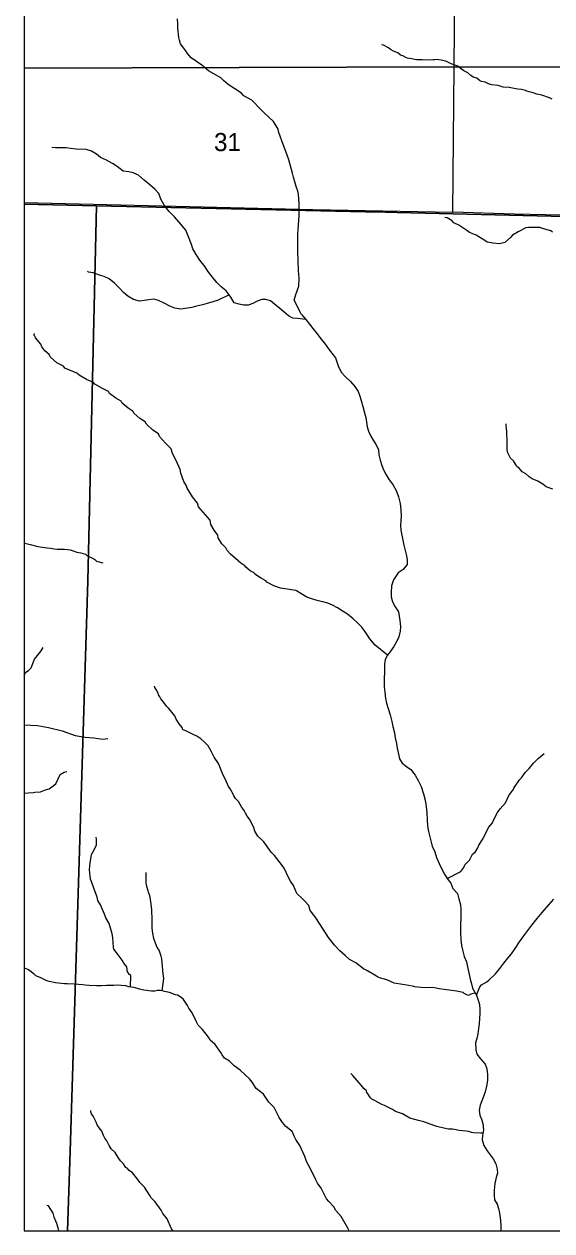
# Model space of a CAD drawing. Extents: x -10 to 158, y 8 to 33.
# Drawn here: x -9.791 to -8.573, y 16.018 to 18.808 of the extents above; entities that cross this region are included whole.
import ezdxf

# ---------------------------------------------------------------- set-up
doc = ezdxf.new("R2010")
doc.units = 0
for name, color, linetype in [('GM_X_Corporation', 7, 'Continuous'), ('GM_X_Minor_River', 7, 'Continuous'), ('GM_X_Section_Text', 7, 'Continuous')]:
    doc.layers.add(name, color=color, linetype=linetype)

msp = doc.modelspace()

# ---------------------------------------------------------------- linework, layer by layer
at = {"layer": 'GM_X_Corporation'}
for points in [[(-9.7914, 22.7162), (-9.7914, 16.0183), (-2.9914, 16.0183), (-2.9914, 19.1544)], [(-9.7914, 22.7162), (-9.7914, 18.392), (-9.6242, 18.3881), (-9.0027, 18.3743), (-8.9838, 18.3739), (-8.93, 18.3728), (-7.7325, 18.3437), (-7.5205, 18.3416), (-6.9708, 18.3249), (-6.1191, 18.3027), (-6.0053, 18.2999), (-5.6789, 18.2975), (-5.6625, 19.6663)], [(-5.6625, 19.6663), (-5.6789, 18.2975), (-6.0053, 18.2999), (-6.1191, 18.3027), (-6.9708, 18.3249), (-7.5205, 18.3416), (-7.7325, 18.3437), (-8.93, 18.3728), (-8.9838, 18.3739), (-9.0027, 18.3743), (-9.6242, 18.3881), (-9.6444, 17.5212), (-9.6604, 16.9971), (-9.6851, 16.2018), (-9.6914, 16.0183), (-3.6338, 16.0183), (-3.6311, 16.2195), (-3.6167, 17.6595), (-3.6057, 18.5118), (-3.613, 18.695), (-3.6159, 19.0246)]]:
    msp.add_lwpolyline(points, dxfattribs=at)
for points in [[(-9.7914, 19.7535), (-9.7914, 18.7059), (-8.7982, 18.7092), (-8.7894, 19.7325)], [(-8.7894, 19.7325), (-7.7305, 19.7203), (-7.753, 18.706), (-8.7982, 18.7092)], [(-9.7914, 18.7059), (-9.7914, 18.396), (-9.5368, 18.3895), (-9.1245, 18.3798), (-8.8015, 18.3735), (-8.7982, 18.7092)], [(-8.7982, 18.7092), (-7.753, 18.706), (-7.7617, 18.3482), (-8.1572, 18.3575), (-8.6592, 18.3688), (-8.8015, 18.3735)], [(-9.7914, 18.392), (-9.7914, 16.0183), (-9.6914, 16.0183), (-9.6851, 16.2018), (-9.6604, 16.9971), (-9.6444, 17.5212), (-9.6242, 18.3881)]]:
    msp.add_lwpolyline(points, close=True, dxfattribs=at)
at = {"layer": 'GM_X_Minor_River'}
for points in [[(-9.1507, 18.1366), (-9.1678, 18.1696), (-9.1638, 18.1826), (-9.1569, 18.202), (-9.1565, 18.2207), (-9.1574, 18.2301), (-9.1579, 18.2374), (-9.1588, 18.2624), (-9.1595, 18.281), (-9.1595, 18.3076), (-9.159, 18.3225), (-9.1588, 18.3335), (-9.1563, 18.3647), (-9.1562, 18.3761), (-9.1561, 18.3924), (-9.158, 18.4152), (-9.1592, 18.422), (-9.1632, 18.4326), (-9.1697, 18.4541), (-9.1713, 18.4632), (-9.1798, 18.4943), (-9.1846, 18.5071), (-9.193, 18.5294), (-9.2029, 18.5573), (-9.205, 18.5649), (-9.2159, 18.583), (-9.2368, 18.6032), (-9.2449, 18.6103), (-9.2657, 18.6323), (-9.2838, 18.6419), (-9.2892, 18.6487), (-9.3199, 18.6687), (-9.3311, 18.678), (-9.3369, 18.6837), (-9.3656, 18.6999), (-9.3756, 18.7085), (-9.381, 18.7134), (-9.406, 18.7304), (-9.4141, 18.7398), (-9.4177, 18.7462), (-9.4301, 18.7624), (-9.4325, 18.7707), (-9.4338, 18.7771), (-9.4368, 18.7983), (-9.4366, 18.8078), (-9.4372, 18.82)], [(-8.5719, 18.6349), (-8.578, 18.6378), (-8.5955, 18.6436), (-8.6073, 18.6457), (-8.6161, 18.649), (-8.6249, 18.6512), (-8.6303, 18.653), (-8.6333, 18.6545), (-8.6428, 18.6566), (-8.6516, 18.6576), (-8.6562, 18.6583), (-8.6714, 18.6611), (-8.6851, 18.6624), (-8.6969, 18.666), (-8.7114, 18.668), (-8.7186, 18.6698), (-8.7266, 18.6735), (-8.7354, 18.6756), (-8.74, 18.6778), (-8.7462, 18.6827), (-8.7546, 18.6856), (-8.7599, 18.6893), (-8.7669, 18.6957), (-8.7757, 18.7001), (-8.7815, 18.7038), (-8.7895, 18.7105), (-8.801, 18.7145), (-8.8083, 18.7178), (-8.8178, 18.7226), (-8.8285, 18.7243), (-8.8338, 18.7254), (-8.8369, 18.7261), (-8.843, 18.7256), (-8.8467, 18.7252), (-8.8615, 18.725), (-8.8722, 18.7255), (-8.8855, 18.7257), (-8.8927, 18.7267), (-8.8965, 18.7278), (-8.9057, 18.7296), (-8.9102, 18.7306), (-8.9171, 18.7347), (-8.9221, 18.7365), (-8.9283, 18.7418), (-8.9382, 18.7458), (-8.9455, 18.7495), (-8.9497, 18.7528), (-8.9616, 18.7595), (-8.9662, 18.7602)], [(-9.3141, 18.1768), (-9.3178, 18.1821), (-9.3251, 18.1918), (-9.3362, 18.2009), (-9.3461, 18.2104), (-9.3592, 18.2268), (-9.3669, 18.2366), (-9.3737, 18.2467), (-9.3857, 18.262), (-9.394, 18.2752), (-9.4015, 18.2888), (-9.405, 18.2984), (-9.4116, 18.3165), (-9.4182, 18.3319), (-9.4339, 18.3507), (-9.4445, 18.3625), (-9.4562, 18.375), (-9.4679, 18.3895), (-9.4754, 18.4031), (-9.4806, 18.4166), (-9.4898, 18.4264), (-9.5012, 18.4363), (-9.5141, 18.4474), (-9.5274, 18.4589), (-9.5394, 18.4646), (-9.5499, 18.4665), (-9.5628, 18.4681), (-9.5769, 18.4785), (-9.5873, 18.4857), (-9.601, 18.4938), (-9.6149, 18.5), (-9.6245, 18.5072), (-9.636, 18.5144), (-9.6481, 18.5182), (-9.6712, 18.5191), (-9.6844, 18.5207), (-9.6943, 18.5222), (-9.7068, 18.5218), (-9.719, 18.5219), (-9.7277, 18.523)], [(-8.5715, 18.3271), (-8.5753, 18.3301), (-8.5887, 18.3341), (-8.6005, 18.3377), (-8.6168, 18.3382), (-8.6267, 18.3381), (-8.6328, 18.3368), (-8.6501, 18.3282), (-8.6632, 18.3204), (-8.6681, 18.3146), (-8.6815, 18.3034), (-8.6902, 18.301), (-8.6936, 18.3001), (-8.7081, 18.3018), (-8.7218, 18.3043), (-8.7272, 18.308), (-8.7471, 18.3198), (-8.7632, 18.326), (-8.7693, 18.3309), (-8.7874, 18.3431), (-8.7992, 18.349), (-8.8031, 18.3531), (-8.8142, 18.3602), (-8.8196, 18.3609)], [(-9.3178, 18.1821), (-9.343, 18.1696), (-9.3556, 18.1659), (-9.3687, 18.1622), (-9.3795, 18.1588), (-9.3932, 18.1558), (-9.4044, 18.1528), (-9.4292, 18.1491), (-9.4432, 18.1512), (-9.4552, 18.1558), (-9.4678, 18.1631), (-9.4809, 18.1692), (-9.4922, 18.1719), (-9.5033, 18.1704), (-9.514, 18.1689), (-9.5251, 18.1677), (-9.5386, 18.1716), (-9.5516, 18.1789), (-9.562, 18.1877), (-9.5715, 18.1979), (-9.5829, 18.2093), (-9.5951, 18.2189), (-9.6067, 18.2242), (-9.6176, 18.2276), (-9.6318, 18.2327), (-9.6428, 18.2346), (-9.6454, 18.237)], [(-9.1405, 18.1252), (-9.1602, 18.1278), (-9.1708, 18.1286), (-9.1805, 18.1339), (-9.1915, 18.143), (-9.2011, 18.1509), (-9.213, 18.1609), (-9.2226, 18.1684), (-9.2331, 18.1715), (-9.2426, 18.1714), (-9.253, 18.1672), (-9.2634, 18.1623), (-9.2742, 18.1585), (-9.2845, 18.1585), (-9.295, 18.1603), (-9.306, 18.1634), (-9.3141, 18.1768)], [(-9.1507, 18.1366), (-9.1405, 18.1252), (-9.1321, 18.1147), (-9.1249, 18.1045), (-9.1147, 18.0924), (-9.1059, 18.0807), (-9.098, 18.0701), (-9.0885, 18.0573), (-9.0809, 18.0475), (-9.0725, 18.0366), (-9.0688, 18.025), (-9.0653, 18.0154), (-9.0585, 18.003), (-9.0501, 17.9932), (-9.0376, 17.9817), (-9.0277, 17.9704), (-9.0198, 17.9587), (-9.0164, 17.9483), (-9.0133, 17.9379), (-9.0089, 17.9237), (-9.0052, 17.9092), (-9.0025, 17.8988), (-9.001, 17.8881), (-8.9991, 17.877), (-8.996, 17.8667), (-8.9907, 17.8558), (-8.985, 17.8461), (-8.9781, 17.8356), (-8.9732, 17.8237), (-8.9721, 17.8122), (-8.9695, 17.7996), (-8.9654, 17.788), (-8.9612, 17.7776), (-8.9551, 17.7664), (-8.9487, 17.7548), (-8.9399, 17.7438), (-8.9314, 17.7283), (-8.9269, 17.7152), (-8.9232, 17.6999), (-8.9211, 17.685), (-8.9209, 17.6702), (-8.9212, 17.6607), (-8.922, 17.6489), (-8.9212, 17.6383), (-8.919, 17.6264), (-8.9171, 17.6149), (-8.9148, 17.6038), (-8.9111, 17.5908), (-8.9085, 17.5789), (-8.9069, 17.5686), (-8.9069, 17.5587), (-8.9164, 17.5476), (-8.9273, 17.5393), (-8.9385, 17.5233), (-8.9432, 17.5098), (-8.9438, 17.4939), (-8.9437, 17.484), (-8.9407, 17.4721), (-8.9343, 17.4612), (-8.9271, 17.4492), (-8.9236, 17.4297), (-8.9226, 17.4156), (-8.9233, 17.4046), (-8.9264, 17.3918), (-8.9306, 17.3817), (-8.9375, 17.369), (-8.9451, 17.3586), (-8.9519, 17.349), (-8.9579, 17.339), (-8.9595, 17.328), (-8.9595, 17.3166), (-8.9601, 17.2881), (-8.9597, 17.2763), (-8.9587, 17.2637), (-8.9565, 17.2492), (-8.9542, 17.2385), (-8.9509, 17.2258), (-8.9464, 17.2116), (-8.9424, 17.1959), (-8.9402, 17.184), (-8.9361, 17.1698), (-8.9342, 17.1583), (-8.9317, 17.1446), (-8.9298, 17.1339), (-8.9279, 17.1239), (-8.9242, 17.1097), (-8.9185, 17.0993), (-8.9081, 17.0917), (-8.8985, 17.0845), (-8.8883, 17.072), (-8.8811, 17.0595), (-8.8748, 17.0453), (-8.8693, 17.0283), (-8.8656, 17.0138), (-8.8631, 16.9996), (-8.8617, 16.9844), (-8.8607, 16.9695), (-8.8597, 16.9543), (-8.8579, 16.9413), (-8.8539, 16.9263), (-8.8488, 16.9075)], [(-9.164, 17.499), (-9.1992, 17.5037), (-9.2145, 17.5092), (-9.2306, 17.5176), (-9.2333, 17.5214), (-9.2459, 17.5277), (-9.2586, 17.5366), (-9.2605, 17.5396), (-9.2694, 17.5444), (-9.2797, 17.5526), (-9.2817, 17.5556), (-9.2913, 17.5615), (-9.3036, 17.5724), (-9.3152, 17.5828), (-9.3229, 17.5911), (-9.3253, 17.5971), (-9.335, 17.6064), (-9.3432, 17.6208), (-9.3444, 17.6268), (-9.3522, 17.6381), (-9.36, 17.6509), (-9.3621, 17.6611), (-9.3884, 17.6919), (-9.3909, 17.7009), (-9.4029, 17.7152), (-9.4146, 17.7352), (-9.4162, 17.7408), (-9.4225, 17.751), (-9.4293, 17.7699), (-9.4309, 17.7782), (-9.4376, 17.7926), (-9.4494, 17.8175), (-9.4519, 17.8265), (-9.4646, 17.8389), (-9.4789, 17.855), (-9.4813, 17.8606), (-9.494, 17.8692), (-9.509, 17.8834), (-9.5118, 17.8883), (-9.5241, 17.8965), (-9.5379, 17.9084), (-9.5399, 17.9125), (-9.5514, 17.92), (-9.5653, 17.9315), (-9.5676, 17.9361), (-9.5795, 17.9431), (-9.5945, 17.9542), (-9.5969, 17.9584), (-9.6107, 17.9654), (-9.6283, 17.9758), (-9.6314, 17.9799), (-9.6475, 17.9865), (-9.664, 17.9965), (-9.6697, 18.0009), (-9.6973, 18.013), (-9.7004, 18.0172), (-9.7157, 18.0249), (-9.7315, 18.0391), (-9.7339, 18.044), (-9.7435, 18.053), (-9.7509, 18.062), (-9.7525, 18.068), (-9.7653, 18.0827), (-9.7661, 18.0857), (-9.7681, 18.0883), (-9.7685, 18.0917), (-9.7687, 18.0929)], [(-8.5707, 17.7328), (-8.586, 17.7387), (-8.5937, 17.7443), (-8.6048, 17.7517), (-8.6182, 17.7568), (-8.6247, 17.7616), (-8.6324, 17.7684), (-8.6409, 17.7728), (-8.6443, 17.7765), (-8.6482, 17.7818), (-8.6532, 17.7855), (-8.6564, 17.7904), (-8.6614, 17.7987), (-8.6684, 17.8047), (-8.6715, 17.8107), (-8.6747, 17.8171), (-8.6759, 17.8243), (-8.6762, 17.8399), (-8.6759, 17.8444), (-8.676, 17.8513), (-8.6765, 17.8562), (-8.6765, 17.8596), (-8.677, 17.8665), (-8.6775, 17.8729), (-8.678, 17.8797), (-8.6785, 17.8843)], [(-9.7914, 17.609), (-9.7901, 17.6084), (-9.7776, 17.6052), (-9.7596, 17.6005), (-9.749, 17.5988), (-9.7383, 17.5974), (-9.73, 17.5964), (-9.7223, 17.595), (-9.7155, 17.5944), (-9.7102, 17.5945), (-9.698, 17.5943), (-9.6912, 17.5936), (-9.6855, 17.5926), (-9.6698, 17.5871), (-9.6607, 17.5854), (-9.6496, 17.5825), (-9.6465, 17.5799), (-9.6339, 17.5732), (-9.6308, 17.5718), (-9.6282, 17.5703), (-9.6243, 17.5662), (-9.6096, 17.5625)], [(-8.9521, 17.3492), (-8.9807, 17.3724), (-8.9927, 17.3869), (-9.0014, 17.3998), (-9.0115, 17.4138), (-9.0215, 17.4237), (-9.0318, 17.4332), (-9.0443, 17.4439), (-9.0543, 17.4503), (-9.0677, 17.4584), (-9.0789, 17.4649), (-9.0898, 17.4694), (-9.1018, 17.4725), (-9.1124, 17.4748), (-9.1248, 17.4783), (-9.1387, 17.4829), (-9.1524, 17.4918), (-9.1621, 17.4982), (-9.164, 17.499)], [(-9.7914, 17.3021), (-9.7873, 17.3101), (-9.7817, 17.314), (-9.7753, 17.3202), (-9.7677, 17.3397), (-9.7602, 17.3482), (-9.7521, 17.3589), (-9.7476, 17.367)], [(-8.7494, 16.5675), (-8.7601, 16.5658), (-8.7654, 16.5627), (-8.7692, 16.5638), (-8.7753, 16.5667), (-8.7773, 16.5693), (-8.7929, 16.5721), (-8.8211, 16.5763), (-8.8332, 16.578), (-8.8439, 16.5801), (-8.8545, 16.5807), (-8.8652, 16.5805), (-8.8743, 16.5811), (-8.8819, 16.5818), (-8.8891, 16.5824), (-8.8918, 16.5831), (-8.9078, 16.5863), (-8.9173, 16.5877), (-8.9367, 16.5912), (-8.9539, 16.5985), (-8.9711, 16.6032), (-8.978, 16.6068), (-8.9987, 16.6194), (-9.0079, 16.6242), (-9.0256, 16.638), (-9.0398, 16.6454), (-9.0502, 16.6551), (-9.0621, 16.6656), (-9.0749, 16.679), (-9.0885, 16.6967), (-9.108, 16.7264), (-9.1193, 16.7441), (-9.1309, 16.7591), (-9.1338, 16.7708), (-9.1431, 16.7806), (-9.15, 16.7877), (-9.1616, 16.7985), (-9.1691, 16.817), (-9.1765, 16.8264), (-9.1804, 16.834), (-9.1907, 16.857), (-9.1973, 16.8652), (-9.2129, 16.8863), (-9.2206, 16.8941), (-9.2381, 16.9174), (-9.2516, 16.9309), (-9.2586, 16.9426), (-9.2607, 16.9505), (-9.2712, 16.9701), (-9.2763, 16.9773), (-9.2849, 16.9923), (-9.2884, 16.9968), (-9.2966, 17.0108), (-9.3032, 17.0175), (-9.3071, 17.0239), (-9.3083, 17.0281), (-9.3153, 17.0401), (-9.3192, 17.0457), (-9.3275, 17.0635), (-9.3314, 17.0718), (-9.3425, 17.0986), (-9.3523, 17.1136), (-9.3594, 17.1272), (-9.3664, 17.1393), (-9.3745, 17.1483), (-9.3834, 17.1557), (-9.3926, 17.1616), (-9.4014, 17.1661), (-9.4152, 17.1727), (-9.4221, 17.1756), (-9.4247, 17.1763), (-9.4267, 17.182), (-9.4337, 17.1903), (-9.4407, 17.2012), (-9.4435, 17.2087), (-9.4571, 17.2256), (-9.4625, 17.2312), (-9.4714, 17.2429), (-9.4761, 17.2481), (-9.4784, 17.2526), (-9.4812, 17.2575), (-9.4816, 17.2602), (-9.4832, 17.2644), (-9.4867, 17.27), (-9.4894, 17.2745), (-9.4906, 17.2779)], [(-9.7914, 17.1878), (-9.7602, 17.1865), (-9.7352, 17.1823), (-9.7035, 17.1739), (-9.6736, 17.1637), (-9.6505, 17.1599), (-9.6305, 17.1577), (-9.6105, 17.155), (-9.5984, 17.1569)], [(-8.8142, 16.8326), (-8.7829, 16.849), (-8.7762, 16.8582), (-8.774, 16.8643), (-8.7632, 16.8751), (-8.7558, 16.8889), (-8.7495, 16.8936), (-8.748, 16.8963), (-8.744, 16.9039), (-8.7414, 16.91), (-8.7314, 16.9254), (-8.7193, 16.9511), (-8.7096, 16.9615), (-8.7071, 16.9676), (-8.6979, 16.9852), (-8.6924, 16.9937), (-8.6801, 17.0075), (-8.6724, 17.0248), (-8.6631, 17.0371), (-8.6591, 17.0444), (-8.6472, 17.0609), (-8.6424, 17.0659), (-8.6346, 17.0782), (-8.6253, 17.0875), (-8.6148, 17.0998), (-8.604, 17.1106), (-8.5954, 17.1183), (-8.5902, 17.1222)], [(-9.7914, 17.0301), (-9.7821, 17.0308), (-9.77, 17.0318), (-9.7666, 17.0322), (-9.7533, 17.0332), (-9.742, 17.0379), (-9.7337, 17.0404), (-9.7277, 17.045), (-9.7183, 17.052), (-9.7084, 17.0734), (-9.6987, 17.0789), (-9.693, 17.0805)], [(-8.6603, 17.0456), (-8.6591, 17.0444)], [(-9.5457, 16.5821), (-9.5448, 16.6085), (-9.5483, 16.6111), (-9.5518, 16.6157), (-9.5533, 16.6198), (-9.5534, 16.6236), (-9.5546, 16.6285), (-9.5612, 16.6375), (-9.5651, 16.6443), (-9.5787, 16.6624), (-9.5842, 16.6695), (-9.585, 16.6733), (-9.5856, 16.6858), (-9.5869, 16.6968), (-9.5882, 16.7052), (-9.5951, 16.729), (-9.6029, 16.7422), (-9.6057, 16.7505), (-9.6148, 16.772), (-9.621, 16.7822), (-9.6231, 16.7897), (-9.6303, 16.8105), (-9.6354, 16.8234), (-9.6378, 16.8313), (-9.6405, 16.8526), (-9.6395, 16.8625), (-9.6389, 16.8685), (-9.6358, 16.888), (-9.6299, 16.8991), (-9.6277, 16.9048), (-9.624, 16.9098), (-9.6241, 16.9159), (-9.6246, 16.9239), (-9.6251, 16.9284)], [(-8.8488, 16.9075), (-8.8432, 16.8948), (-8.8391, 16.8817), (-8.8331, 16.8678), (-8.826, 16.8527), (-8.8203, 16.8427), (-8.8142, 16.8326), (-8.8058, 16.8224), (-8.8013, 16.8097), (-8.7907, 16.7983), (-8.7874, 16.7856), (-8.784, 16.7718), (-8.7829, 16.7615), (-8.783, 16.7475), (-8.784, 16.7201), (-8.784, 16.7083), (-8.7831, 16.6912), (-8.7812, 16.6782), (-8.7783, 16.6652), (-8.7749, 16.6529), (-8.77, 16.6402), (-8.7664, 16.6249), (-8.7645, 16.6149), (-8.7612, 16.6), (-8.7581, 16.5896), (-8.7562, 16.5797), (-8.7469, 16.563), (-8.7427, 16.5514), (-8.7397, 16.5418), (-8.7393, 16.5304), (-8.7393, 16.5205), (-8.7397, 16.5091), (-8.7405, 16.497), (-8.742, 16.486), (-8.744, 16.4736), (-8.7462, 16.463), (-8.7489, 16.4532), (-8.7483, 16.4369), (-8.7456, 16.4269), (-8.7372, 16.4163), (-8.7266, 16.4038), (-8.7228, 16.393), (-8.7214, 16.3797), (-8.7215, 16.3656), (-8.7235, 16.3528), (-8.7266, 16.3399), (-8.7308, 16.3291), (-8.7345, 16.3193), (-8.7383, 16.3088), (-8.7403, 16.2971), (-8.7388, 16.286), (-8.7349, 16.2764), (-8.7318, 16.2664), (-8.7305, 16.2515), (-8.7328, 16.2379), (-8.7336, 16.2285), (-8.7294, 16.2158), (-8.7219, 16.2033), (-8.7081, 16.1846), (-8.7017, 16.173), (-8.6987, 16.1611), (-8.6982, 16.1516), (-8.7009, 16.1414), (-8.704, 16.1275), (-8.7057, 16.1127), (-8.7057, 16.1009), (-8.7053, 16.0903), (-8.6992, 16.0798), (-8.6962, 16.0702), (-8.6939, 16.0591), (-8.691, 16.0434), (-8.6904, 16.0286), (-8.6903, 16.0183)], [(-9.4728, 16.5731), (-9.4688, 16.6021), (-9.4701, 16.6124), (-9.4737, 16.6473), (-9.4749, 16.653), (-9.4798, 16.6673), (-9.484, 16.6737), (-9.488, 16.6832), (-9.4916, 16.6941), (-9.4941, 16.7063), (-9.4958, 16.718), (-9.4961, 16.7374), (-9.4969, 16.7602), (-9.4979, 16.7738), (-9.5005, 16.7898), (-9.5017, 16.7951), (-9.5045, 16.8011), (-9.5053, 16.8045), (-9.5081, 16.8147), (-9.5094, 16.8219), (-9.5098, 16.8276), (-9.5097, 16.8432), (-9.5098, 16.8466)], [(-8.7469, 16.563), (-8.7388, 16.5825), (-8.7351, 16.5871), (-8.7227, 16.5941), (-8.7178, 16.5988), (-8.7029, 16.6123), (-8.6928, 16.625), (-8.6832, 16.6373), (-8.6743, 16.6485), (-8.6661, 16.6585), (-8.6572, 16.6712), (-8.6472, 16.6865), (-8.635, 16.7031), (-8.6209, 16.7223), (-8.6068, 16.7408), (-8.5952, 16.7543), (-8.5848, 16.7658), (-8.568, 16.7851)], [(-9.0408, 16.0183), (-9.0435, 16.0244), (-9.0595, 16.0515), (-9.0719, 16.0653), (-9.0762, 16.0736), (-9.0878, 16.0864), (-9.0933, 16.0924), (-9.0956, 16.0973), (-9.1054, 16.1169), (-9.114, 16.1285), (-9.1175, 16.1361), (-9.1298, 16.1617), (-9.1395, 16.179), (-9.1432, 16.19), (-9.155, 16.2157), (-9.164, 16.2292), (-9.1675, 16.2375), (-9.1722, 16.2481), (-9.1873, 16.2596), (-9.1946, 16.269), (-9.2024, 16.2807), (-9.2142, 16.3037), (-9.2266, 16.316), (-9.2383, 16.3341), (-9.2552, 16.3478), (-9.2649, 16.3618), (-9.2712, 16.37), (-9.2924, 16.3898), (-9.3066, 16.3995), (-9.3174, 16.4103), (-9.3289, 16.4174), (-9.334, 16.4253), (-9.3371, 16.4309), (-9.35, 16.449), (-9.3615, 16.459), (-9.3654, 16.4658), (-9.3794, 16.4838), (-9.3895, 16.4939), (-9.393, 16.5015), (-9.4036, 16.5226), (-9.411, 16.5335), (-9.4138, 16.5392), (-9.4235, 16.5531), (-9.4297, 16.5583), (-9.4373, 16.5631), (-9.4415, 16.5642), (-9.4557, 16.5693), (-9.4675, 16.5718), (-9.4762, 16.5739), (-9.4835, 16.5738), (-9.4895, 16.5722), (-9.4975, 16.5728), (-9.515, 16.5744), (-9.5249, 16.5773), (-9.5375, 16.5809), (-9.5497, 16.5826), (-9.5542, 16.5841), (-9.5569, 16.5844), (-9.5672, 16.5858), (-9.5759, 16.586), (-9.5839, 16.5859), (-9.5938, 16.5857), (-9.601, 16.5856), (-9.6127, 16.5847), (-9.6245, 16.5845), (-9.6412, 16.5854), (-9.6507, 16.5863), (-9.656, 16.587), (-9.6758, 16.5886), (-9.6921, 16.5891), (-9.6982, 16.5894), (-9.7191, 16.5917), (-9.734, 16.5945), (-9.7389, 16.5964), (-9.7546, 16.6037), (-9.7646, 16.6081), (-9.7681, 16.6115), (-9.7815, 16.6215), (-9.7914, 16.6266)], [(-8.732, 16.2441), (-8.7364, 16.244), (-8.7539, 16.2453), (-8.7585, 16.246), (-8.7646, 16.2478), (-8.7711, 16.2488), (-8.7867, 16.2505), (-8.7973, 16.2526), (-8.8023, 16.2533), (-8.811, 16.2535), (-8.8221, 16.256), (-8.8381, 16.2595), (-8.8453, 16.2617), (-8.8686, 16.2705), (-8.8808, 16.2737), (-8.901, 16.2787), (-8.9175, 16.2887), (-8.934, 16.2945), (-8.9405, 16.2986), (-8.9589, 16.3078), (-8.9669, 16.3111), (-8.9811, 16.3188), (-8.9884, 16.3225), (-8.9914, 16.3255), (-8.9946, 16.3304), (-8.9969, 16.3342), (-9, 16.3383), (-9.0008, 16.3417), (-9.007, 16.3473), (-9.0132, 16.3548), (-9.0229, 16.3665), (-9.0326, 16.3773), (-9.0372, 16.3818)], [(-9.4474, 16.0183), (-9.4508, 16.0229), (-9.4611, 16.0463), (-9.4711, 16.0583), (-9.4751, 16.0662), (-9.4887, 16.0854), (-9.498, 16.0947), (-9.5011, 16.1004), (-9.5132, 16.1192), (-9.5244, 16.13), (-9.5287, 16.1368), (-9.5415, 16.1522), (-9.5492, 16.1578), (-9.5534, 16.163), (-9.5569, 16.1645), (-9.5581, 16.1671), (-9.5616, 16.1735), (-9.5689, 16.1802), (-9.574, 16.1881), (-9.5814, 16.1994), (-9.5906, 16.2076), (-9.595, 16.2156), (-9.6001, 16.2261), (-9.6051, 16.2329), (-9.6079, 16.2389), (-9.6119, 16.2487), (-9.6184, 16.2562), (-9.6224, 16.2638), (-9.6247, 16.2694), (-9.6322, 16.2837), (-9.6361, 16.2886), (-9.6373, 16.2932), (-9.6377, 16.2962)], [(-9.7116, 16.0183), (-9.7132, 16.0252), (-9.7144, 16.0301), (-9.716, 16.0354), (-9.7184, 16.0407), (-9.7219, 16.0498), (-9.7247, 16.0592), (-9.7353, 16.0765), (-9.7391, 16.0772)]]:
    msp.add_lwpolyline(points, dxfattribs=at)

# ---------------------------------------------------------------- texts
at = {"layer": 'GM_X_Section_Text'}
msp.add_text('31', height=0.04186, rotation=0, dxfattribs=at).set_placement((-9.3529, 18.5144))

doc.saveas('drawing.dxf')
